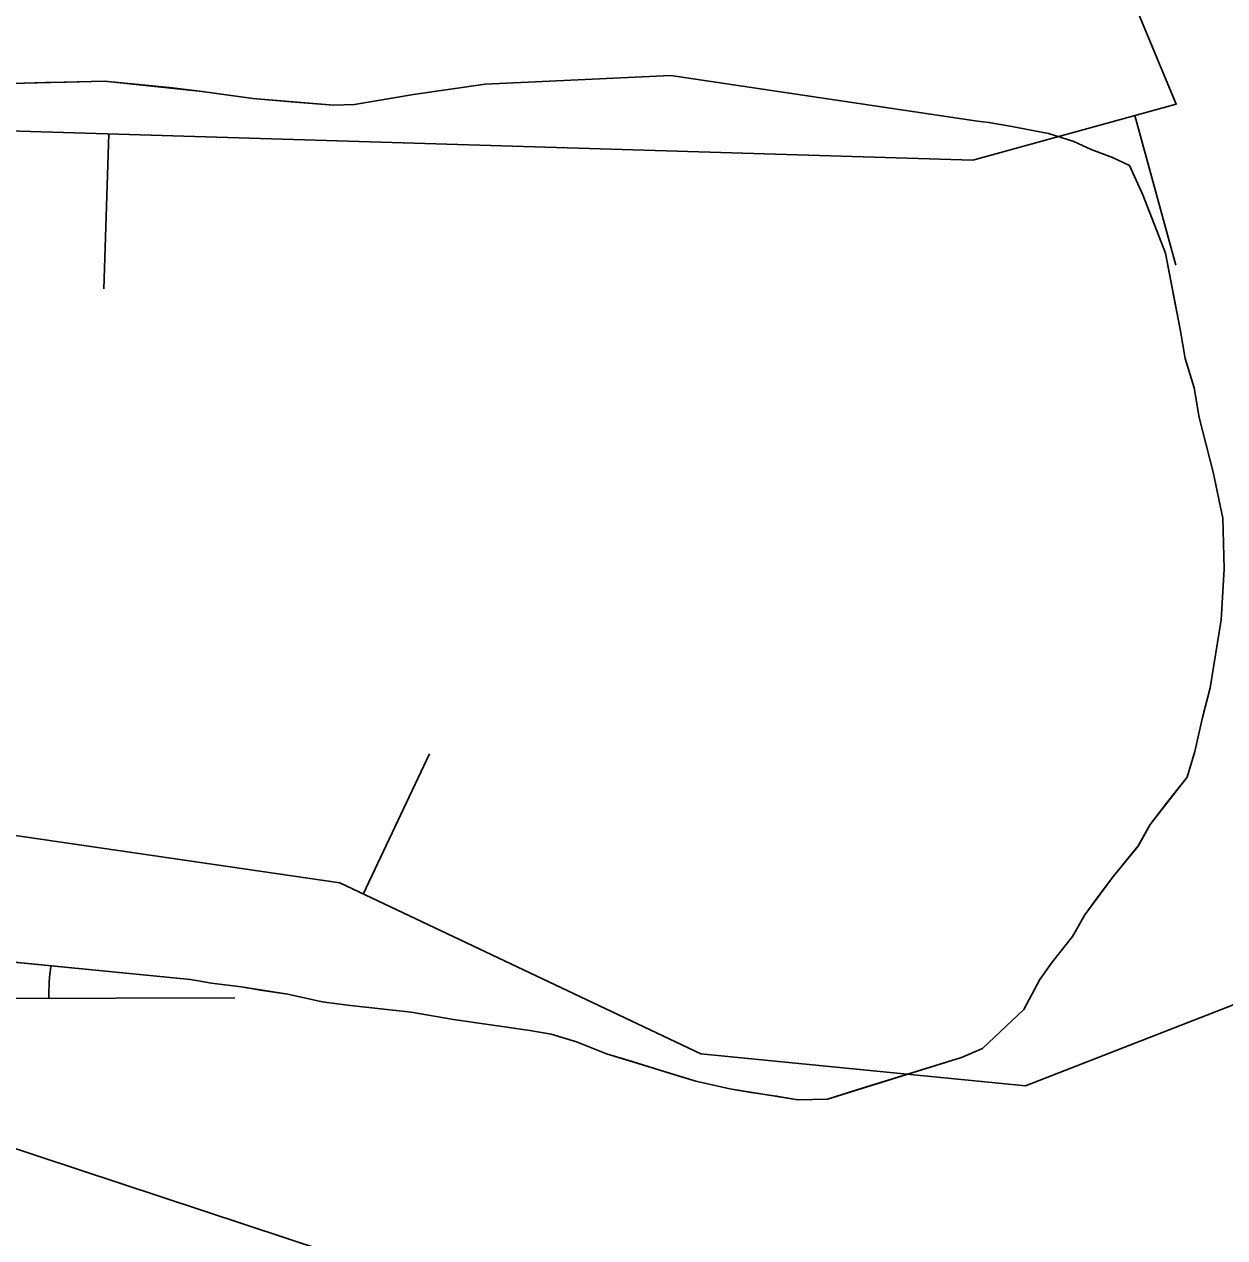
# Model space of a CAD drawing. Extents: x 3329297 to 3367176, y 649250 to 674653.
# Drawn here: x 3334915.2 to 3335108.9, y 671735.7 to 671931.4 of the extents above; entities that cross this region are included whole.
import ezdxf

# ---------------------------------------------------------------- set-up
doc = ezdxf.new("R2010")
doc.units = 0
for name, color, linetype in [('V-BORW-LINE', 7, 'Continuous'), ('V-RIVR-EDGE', 7, 'Continuous'), ('V-SITE-VEGE', 7, 'Continuous'), ('V-TOPO-MAJR', 7, 'Continuous'), ('V-TOPO-SHOR', 7, 'Continuous'), ('V-TOPO-WATR-IDEN', 7, 'Continuous'), ('V-WETL-SWMP', 7, 'Continuous')]:
    doc.layers.add(name, color=color, linetype=linetype)

msp = doc.modelspace()

# ---------------------------------------------------------------- linework, layer by layer
at = {"layer": 'V-BORW-LINE'}
for p, q in [((3335094.34, 671916.64), (3335100.98, 671892.54)), ((3334928.78, 671913.69), (3334928.02, 671888.7)), ((3334969.85, 671791.1), (3334980.53, 671813.71))]:
    msp.add_line(p, q, dxfattribs=at)
for points in [[(3335142.8, 671785.89), (3335076.71, 671760.14), (3335024.35, 671765.35), (3334966.09, 671792.88), (3334790.13, 671818.56), (3334647.43, 671836.98), (3334648.61, 671871.91), (3334655.71, 671897.95), (3334700.43, 671920.63), (3335068.23, 671909.45), (3335101.04, 671918.49), (3335075.68, 671979.37), (3335037.04, 671983.56), (3334812.7, 671970.48), (3334689.34, 671978.53), (3334689.45, 672046.82), (3334700.08, 672100.47)], [(3334700.08, 672100.47), (3334689.45, 672046.82), (3334689.34, 671978.53), (3334812.7, 671970.48), (3335037.04, 671983.56), (3335075.68, 671979.37), (3335101.04, 671918.49), (3335068.23, 671909.45), (3334700.43, 671920.63), (3334655.71, 671897.95), (3334648.61, 671871.91), (3334647.43, 671836.98), (3334790.13, 671818.56), (3334966.09, 671792.88), (3335024.35, 671765.35), (3335076.71, 671760.14), (3335142.8, 671785.89), (3335168.48, 671831.39), (3335156.29, 671889.23), (3335138.68, 671946.55), (3335207.9, 671989.8), (3335287.62, 671983.83)]]:
    msp.add_lwpolyline(points, dxfattribs=at)
at = {"layer": 'V-RIVR-EDGE'}
msp.add_spline([(3339166.35, 669632.45), (3339148.52, 669636.37), (3339138.83, 669636.78), (3339122.94, 669641.48), (3339105.12, 669646.95), (3339096.99, 669652.01), (3339093.12, 669656.29), (3339089.26, 669664.44), (3339086.56, 669669.1), (3339078.82, 669674.94), (3339053.64, 669688.18), (3339028.47, 669702.21), (3339020.72, 669706.49), (3339018, 669704.17), (3339012.57, 669704.57), (3339008.7, 669708.07), (3339008.32, 669710.4), (3339007.94, 669713.12), (3339007.56, 669715.06), (3338988.58, 669723.63), (3338974.64, 669732.59), (3338973.09, 669734.53), (3338972.71, 669738.02), (3338974.27, 669740.35), (3338974.28, 669743.84), (3338966.94, 669753.94), (3338965.01, 669758.6), (3338963.85, 669760.54), (3338956.49, 669764.43), (3338944.87, 669769.5), (3338928.21, 669778.08), (3338920.86, 669785.07), (3338906.56, 669803.34), (3338897.28, 669814.22), (3338888, 669824.71), (3338880.26, 669833.26), (3338874.07, 669838.71), (3338867.87, 669840.27), (3338862.06, 669843), (3338858.57, 669843.01), (3338858.58, 669844.95), (3338858.24, 669867.83), (3338860.58, 669870.93), (3338861.75, 669873.25), (3338861.76, 669876.35), (3338860.21, 669879.46), (3338854.02, 669882.58), (3338849.02, 669903.14), (3338843.63, 669917.51), (3338832.81, 669931.11), (3338822.75, 669940.83), (3338804.56, 669955.22), (3338800.68, 669956.78), (3338796.03, 669956.79), (3338788.66, 669955.26), (3338782.44, 669952.17), (3338775.47, 669955.68), (3338770.44, 669960.35), (3338765.41, 669965.01), (3338754.18, 669972.41), (3338742.57, 669981.36), (3338728.24, 669988.76), (3338714.68, 669995), (3338701.13, 670003.56), (3338693.4, 670012.11), (3338687.99, 670020.27), (3338682.59, 670033.47), (3338677.18, 670040.46), (3338665.17, 670046.31), (3338655.1, 670048.66), (3338655.48, 670045.95), (3338653.54, 670045.56), (3338643.46, 670046.36), (3338635.32, 670050.26), (3338633, 670052.98), (3338626.41, 670055.33), (3338615.17, 670057.29), (3338608.97, 670058.08), (3338601.61, 670062.76), (3338592.32, 670069.37), (3338582.25, 670071.72), (3338574.11, 670074.46), (3338568.3, 670078.74), (3338562.5, 670084.57), (3338561.34, 670087.67), (3338554.75, 670088.85), (3338551.26, 670089.25), (3338548.94, 670091.97), (3338544.31, 670098.58), (3338517.19, 670108.73), (3338513.32, 670111.84), (3338511.39, 670115.72), (3338497.82, 670118.86), (3338480, 670125.88), (3338471.48, 670130.17), (3338466.45, 670134.83), (3338451.73, 670140.3), (3338441.26, 670142.65), (3338438.16, 670142.27), (3338431.18, 670145.39), (3338420.34, 670150.07), (3338407.93, 670152.43), (3338393.21, 670156.73), (3338378.49, 670165.69), (3338345.2, 670189.43), (3338316.55, 670206.56), (3338280.93, 670231.47), (3338237.55, 670254.45), (3338210.45, 670270.81), (3338182.57, 670289.88), (3338148.9, 670317.5), (3338126.07, 670336.94), (3338116.01, 670348.22), (3338106.73, 670356.77), (3338093.56, 670363.78), (3338076.9, 670368.87), (3338057.53, 670376.28), (3338042.81, 670383.3), (3338026.54, 670392.65), (3338007.18, 670402.39), (3337994, 670405.52), (3337971.52, 670413.34), (3337948.66, 670420.76), (3337916.51, 670434.03), (3337912.65, 670440.63), (3337911.11, 670448.78), (3337908.8, 670453.82), (3337904.54, 670455.77), (3337890.98, 670459.68), (3337883.62, 670464.74), (3337879.36, 670466.69), (3337872.38, 670467.1), (3337862.68, 670467.12), (3337849.88, 670465.99), (3337839.8, 670463.69), (3337826.22, 670462.56), (3337810.72, 670465.7), (3337802.19, 670469.21), (3337788.25, 670478.16), (3337779.73, 670480.51), (3337774.3, 670481.69), (3337768.89, 670486.74), (3337764.63, 670490.63), (3337755.72, 670494.92), (3337749.13, 670496.88), (3337745.26, 670497.27), (3337740.6, 670495.35), (3337738.66, 670496.13), (3337735.18, 670499.24), (3337729.76, 670503.52), (3337724.73, 670508.18), (3337720.08, 670512.07), (3337706.13, 670514.43), (3337677.86, 670531.18), (3337643.77, 670545.22), (3337600.78, 670567.05), (3337560.1, 670585.37), (3337510.14, 670611.87), (3337463.28, 670636.42), (3337442.36, 670644.22), (3337416.78, 670652.43), (3337405.55, 670657.5), (3337401.68, 670661.39), (3337400.13, 670663.33), (3337395.49, 670665.67), (3337388.89, 670666.07), (3337376.88, 670670.76), (3337362.94, 670677.77), (3337340.87, 670690.62), (3337309.5, 670706.99), (3337291.29, 670714.79), (3337276.18, 670722.97), (3337252.56, 670736.99), (3337220.04, 670756.85), (3337154.99, 670798.5), (3337124.41, 670821.07), (3337111.24, 670827.31), (3337094.19, 670832.78), (3337075.97, 670836.7), (3337050.39, 670842.59), (3337028.69, 670849.62), (3337007.78, 670860.53), (3336991.89, 670867.94), (3336983.37, 670871.06), (3336969.03, 670873.42), (3336939.95, 670875.43), (3336901.97, 670884.45), (3336863.6, 670895.79), (3336821.37, 670910.63), (3336786.5, 670926.23), (3336740.02, 670949.61), (3336682.31, 670976.12), (3336635.44, 670997.18), (3336603.68, 671013.55), (3336585.47, 671022.51), (3336583.15, 671026.4), (3336580.06, 671031.06), (3336576.19, 671034.56), (3336549.46, 671045.09), (3336500.24, 671058.01), (3336451.41, 671070.16), (3336425.44, 671074.49), (3336399.85, 671076.49), (3336361.07, 671078.91), (3336337.43, 671082.85), (3336313.4, 671088.34), (3336290.92, 671094.6), (3336280.46, 671097.34), (3336275.41, 671097.35), (3336257.58, 671097.39), (3336194.82, 671123.92), (3336129.35, 671154.33), (3336078.61, 671179.66), (3336032.91, 671203.04), (3335979.46, 671230.32), (3335943.05, 671245.54), (3335907.79, 671259.2), (3335894.23, 671264.66), (3335887.64, 671265.45), (3335873.31, 671273.63), (3335871.38, 671277.13), (3335862.86, 671281.41), (3335831.09, 671293.51), (3335799.33, 671308.72), (3335763.7, 671327.42), (3335724.58, 671346.9), (3335714.51, 671351.97), (3335703.27, 671355.1), (3335699.01, 671358.21), (3335680.04, 671369.9), (3335645.95, 671385.49), (3335603.71, 671399.17), (3335573.09, 671406.61), (3335518.06, 671419.93), (3335470.4, 671436.73), (3335433.98, 671449.62), (3335405.32, 671465.97), (3335397.96, 671471.03), (3335385.94, 671471.06), (3335366.94, 671468.78), (3335345.98, 671463.02), (3335338.62, 671464.59), (3335338.62, 671467.3), (3335339.03, 671475.83), (3335337.87, 671478.94), (3335334.39, 671482.05), (3335319.67, 671486.74), (3335303, 671491.05), (3335280.12, 671488.39), (3335259.15, 671479.52), (3335245.56, 671472.19), (3335233.15, 671471.44), (3335223.85, 671474.18), (3335210.68, 671481.97), (3335198.67, 671485.88), (3335156.4, 671487.53), (3335124.61, 671488.39), (3335114.13, 671484.92), (3335094.71, 671474.11), (3335085.4, 671473.36), (3335075.32, 671475.71), (3335065.63, 671477.67), (3335064.86, 671478.45), (3335067.59, 671483.1), (3335066.81, 671484.65), (3335063.72, 671489.31), (3335039.71, 671501.39), (3335020.73, 671509.2), (3335003.28, 671511.95), (3334994.76, 671515.46), (3334990.89, 671517.03), (3334963, 671533.38), (3334933.18, 671549.36), (3334916.12, 671551.34), (3334894.42, 671557.6), (3334863.43, 671571.25), (3334847.95, 671581.75), (3334834.78, 671587.99), (3334809.21, 671598.53), (3334767.76, 671617.24), (3334744.9, 671627.77), (3334711.2, 671642.2), (3334691.44, 671649.23), (3334670.12, 671653.16), (3334647.65, 671659.81), (3334620.14, 671672.29), (3334605.42, 671678.53), (3334581, 671683.24), (3334555.81, 671689.12), (3334542.23, 671688.38), (3334534.09, 671688.79), (3334531.39, 671696.55), (3334523.66, 671706.27), (3334505.85, 671714.84), (3334480.26, 671719.17), (3334460.49, 671721.93), (3334457, 671720.39), (3334455.05, 671716.91), (3334456.59, 671713.8), (3334463.19, 671714.56), (3334467.45, 671712.22), (3334467.44, 671710.28), (3334462.78, 671708.35), (3334446.88, 671706.84), (3334429.04, 671707.66), (3334403.46, 671713.93), (3334397.66, 671718.6), (3334391.46, 671722.88), (3334378.67, 671723.69), (3334340.28, 671727.27), (3334305.39, 671730.07), (3334290.26, 671730.11), (3334281.35, 671731.68), (3334271.66, 671734.81), (3334266.23, 671735.6), (3334258.08, 671732.9), (3334246.43, 671726.73), (3334241.39, 671726.35), (3334232.48, 671729.48), (3334218.91, 671729.9), (3334190.6, 671730.74), (3334178.97, 671731.94), (3334163.47, 671737.4), (3334156.1, 671736.65), (3334151.44, 671732.39), (3334148.33, 671732.4), (3334142.53, 671735.91), (3334132.83, 671736.32), (3334110.73, 671737.53), (3334106.86, 671739.48), (3334099.89, 671744.15), (3334081.28, 671748.08), (3334072.75, 671747.71), (3334041.74, 671753.61), (3334018.09, 671757.54), (3334010.35, 671760.28), (3333999.89, 671767.67), (3333992.15, 671771.95), (3333987.1, 671771.19), (3333984.38, 671768.48), (3333980.12, 671768.49), (3333976.64, 671772.77), (3333969.66, 671775.11), (3333958.81, 671778.24), (3333949.91, 671783.31), (3333945.64, 671782.93), (3333941.37, 671782.16), (3333931.3, 671788.01), (3333925.87, 671788.02), (3333915.4, 671788.82), (3333900.29, 671791.57), (3333878.2, 671798.61), (3333856.9, 671811.07), (3333845.68, 671822.73), (3333832.9, 671828.97), (3333818.18, 671834.82), (3333817.41, 671837.15), (3333813.53, 671837.55), (3333800.36, 671841.85), (3333795.71, 671844.96), (3333793.79, 671851.56), (3333792.24, 671854.28), (3333782.95, 671858.18), (3333767.85, 671869.46), (3333755.47, 671879.57), (3333746.17, 671884.64), (3333742.68, 671886.2), (3333733.76, 671885.83), (3333720.97, 671886.64), (3333714.38, 671889.76), (3333707.8, 671895.2), (3333701.62, 671902.59), (3333696.98, 671908.42), (3333690.4, 671913.09), (3333677.23, 671920.49), (3333664.47, 671934.87), (3333650.92, 671945.76), (3333635.04, 671952), (3333625.75, 671959.78), (3333617.63, 671968.72), (3333606.39, 671969.91), (3333600.97, 671974.19), (3333597.87, 671978.08), (3333590.14, 671988.96), (3333572.36, 672009.16), (3333553.4, 672029.38), (3333532.11, 672045.72), (3333511.21, 672062.06), (3333486.44, 672080.35), (3333466.3, 672090.87), (3333451.59, 672102.92), (3333445.79, 672109.53), (3333446.58, 672114.96), (3333429.16, 672126.25), (3333421.43, 672137.9), (3333420.68, 672148.76), (3333415.26, 672151.1), (3333404.71, 672151.61)], degree=3, dxfattribs=at)
at = {"layer": 'V-SITE-VEGE'}
for p, q in [((3334928.12, 671922.2), (3334908.35, 671921.71)), ((3334943.84, 671920.55), (3334928.12, 671922.2)), ((3334989.5, 671921.69), (3334977.95, 671920.04)), ((3335019.47, 671923.12), (3334989.5, 671921.69)), ((3335068.95, 671915.76), (3335019.47, 671923.12)), ((3334952.05, 671919.39), (3334943.84, 671920.55)), ((3334977.95, 671920.04), (3334968.44, 671918.44)), ((3334965.04, 671918.35), (3334952.05, 671919.39)), ((3334968.44, 671918.44), (3334965.04, 671918.35)), ((3335070.81, 671915.54), (3335068.95, 671915.76)), ((3335074.23, 671914.95), (3335070.81, 671915.54)), ((3335080.4, 671913.73), (3335074.23, 671914.95)), ((3335084.53, 671912.48), (3335080.4, 671913.73)), ((3335087.29, 671911.18), (3335084.53, 671912.48)), ((3335090.73, 671909.9), (3335087.29, 671911.18)), ((3335093.49, 671908.61), (3335090.73, 671909.9)), ((3335095.65, 671903.89), (3335093.49, 671908.61)), ((3335099.3, 671894.43), (3335095.65, 671903.89)), ((3335101.65, 671882.21), (3335099.3, 671894.43)), ((3335102.45, 671877.46), (3335101.65, 671882.21)), ((3335103.93, 671872.72), (3335102.45, 671877.46)), ((3335104.73, 671867.97), (3335103.93, 671872.72)), ((3335107, 671859.16), (3335104.73, 671867.97)), ((3335108.55, 671851.7), (3335107, 671859.16)), ((3335108.76, 671843.52), (3335108.55, 671851.7)), ((3335108.28, 671835.33), (3335108.76, 671843.52)), ((3335106.51, 671824.37), (3335108.28, 671835.33)), ((3335105.26, 671819.56), (3335106.51, 671824.37)), ((3335104.04, 671814.08), (3335105.26, 671819.56)), ((3335102.78, 671809.95), (3335104.04, 671814.08)), ((3335096.83, 671802.3), (3335102.78, 671809.95)), ((3335094.87, 671798.84), (3335096.83, 671802.3)), ((3335090.9, 671793.97), (3335094.87, 671798.84)), ((3335086.28, 671787.72), (3335090.9, 671793.97)), ((3335084.32, 671784.26), (3335086.28, 671787.72)), ((3335081.02, 671780.09), (3335084.32, 671784.26)), ((3334909.15, 671780.56), (3334941.96, 671777.29)), ((3335079.04, 671777.31), (3335081.02, 671780.09)), ((3334941.96, 671777.29), (3334945.39, 671776.7)), ((3335076.43, 671772.47), (3335079.04, 671777.31)), ((3334945.39, 671776.7), (3334950.18, 671776.13)), ((3334950.18, 671776.13), (3334957.71, 671774.96)), ((3334957.71, 671774.96), (3334963.2, 671773.73)), ((3334963.2, 671773.73), (3334967.31, 671773.15)), ((3334967.31, 671773.15), (3334977.56, 671772.04)), ((3334977.56, 671772.04), (3334984.41, 671770.85)), ((3335069.77, 671766.17), (3335076.43, 671772.47)), ((3334984.41, 671770.85), (3334996.73, 671769.11)), ((3334996.73, 671769.11), (3335000.15, 671768.52)), ((3335000.15, 671768.52), (3335004.28, 671767.26)), ((3335004.28, 671767.26), (3335009.1, 671765.33)), ((3335009.1, 671765.33), (3335023.53, 671760.92)), ((3335066.4, 671764.72), (3335069.77, 671766.17)), ((3335044.74, 671758.04), (3335066.4, 671764.72)), ((3335023.53, 671760.92), (3335029.02, 671759.69)), ((3335029.02, 671759.69), (3335039.97, 671757.92)), ((3335039.97, 671757.92), (3335044.74, 671758.04))]:
    msp.add_line(p, q, dxfattribs=at)
at = {"layer": 'V-TOPO-MAJR'}
msp.add_lwpolyline([(3334465.48, 671896.3), (3334643.39, 671838.51), (3334755.96, 671801.81), (3334868.47, 671764.96), (3334980.91, 671727.87), (3335093.3, 671690.62), (3335278.64, 671628.98), (3335304.71, 671621.28), (3335331.03, 671614.78), (3335357.74, 671610.08), (3335384.69, 671606.58), (3336027.26, 671563.57), (3336045.4, 671559.52), (3336063.42, 671555), (3336909.83, 671212.05)], dxfattribs=at)
at = {"layer": 'V-TOPO-SHOR'}
for points in [[(3334911.76, 671921.79), (3334915.17, 671921.88), (3334918.57, 671921.96), (3334921.98, 671922.05), (3334928.12, 671922.2), (3334933.58, 671921.66), (3334939.05, 671921.11), (3334943.84, 671920.55), (3334952.05, 671919.39), (3334958.2, 671918.86), (3334965.04, 671918.35), (3334968.44, 671918.44), (3334977.95, 671920.04), (3334989.5, 671921.69), (3335019.47, 671923.12), (3335068.95, 671915.76)], [(3335068.95, 671915.76), (3335070.81, 671915.54), (3335074.23, 671914.95), (3335080.4, 671913.73), (3335084.53, 671912.48), (3335087.29, 671911.18), (3335090.73, 671909.9), (3335093.49, 671908.61), (3335095.65, 671903.89), (3335099.3, 671894.43), (3335100.87, 671886.29), (3335101.65, 671882.21), (3335102.45, 671877.46), (3335103.93, 671872.72), (3335104.73, 671867.97), (3335107, 671859.16), (3335108.55, 671851.7), (3335108.76, 671843.52), (3335108.28, 671835.33), (3335106.51, 671824.37), (3335105.26, 671819.56), (3335104.04, 671814.08), (3335102.78, 671809.95), (3335099.47, 671805.78), (3335096.83, 671802.3), (3335094.87, 671798.84), (3335090.9, 671793.97), (3335088.26, 671790.5), (3335086.28, 671787.72), (3335084.32, 671784.26), (3335081.02, 671780.09), (3335079.04, 671777.31), (3335076.43, 671772.47), (3335069.77, 671766.17), (3335066.4, 671764.72), (3335049.48, 671759.52), (3335044.74, 671758.04), (3335039.97, 671757.92), (3335036.55, 671758.52), (3335032.44, 671759.09), (3335029.02, 671759.69), (3335023.53, 671760.92), (3335019.41, 671762.18), (3335013.22, 671764.07), (3335009.1, 671765.33), (3335004.28, 671767.26), (3335000.15, 671768.52), (3334996.73, 671769.11), (3334984.41, 671770.85), (3334977.56, 671772.04), (3334967.3, 671773.15), (3334963.2, 671773.73), (3334957.71, 671774.96), (3334953.6, 671775.54), (3334950.18, 671776.13), (3334945.39, 671776.7), (3334941.96, 671777.29), (3334925.56, 671778.93), (3334909.15, 671780.56)]]:
    msp.add_lwpolyline(points, dxfattribs=at)
at = {"layer": 'V-WETL-SWMP'}
for p, q in [((3334928.11, 671922.2), (3334908.35, 671921.71)), ((3334943.84, 671920.55), (3334928.11, 671922.2)), ((3334989.5, 671921.69), (3334977.95, 671920.04)), ((3335019.47, 671923.12), (3334989.5, 671921.69)), ((3335068.95, 671915.76), (3335019.47, 671923.12)), ((3334952.05, 671919.39), (3334943.84, 671920.55)), ((3334977.95, 671920.04), (3334968.44, 671918.44)), ((3334965.04, 671918.35), (3334952.05, 671919.39)), ((3334968.44, 671918.44), (3334965.04, 671918.35)), ((3335070.81, 671915.54), (3335068.95, 671915.76)), ((3335074.24, 671914.95), (3335070.81, 671915.54)), ((3335080.4, 671913.74), (3335074.24, 671914.95)), ((3335084.53, 671912.48), (3335080.4, 671913.74)), ((3335087.29, 671911.18), (3335084.53, 671912.48)), ((3335090.73, 671909.9), (3335087.29, 671911.18)), ((3335093.49, 671908.61), (3335090.73, 671909.9)), ((3335095.65, 671903.89), (3335093.49, 671908.61)), ((3335099.3, 671894.43), (3335095.65, 671903.89)), ((3335101.65, 671882.22), (3335099.3, 671894.43)), ((3335102.45, 671877.46), (3335101.65, 671882.22)), ((3335103.93, 671872.72), (3335102.45, 671877.46)), ((3335104.74, 671867.97), (3335103.93, 671872.72)), ((3335107, 671859.16), (3335104.74, 671867.97)), ((3335108.55, 671851.7), (3335107, 671859.16)), ((3335108.76, 671843.52), (3335108.55, 671851.7)), ((3335108.28, 671835.33), (3335108.76, 671843.52)), ((3335106.51, 671824.37), (3335108.28, 671835.33)), ((3335105.26, 671819.56), (3335106.51, 671824.37)), ((3335104.04, 671814.08), (3335105.26, 671819.56)), ((3335102.78, 671809.95), (3335104.04, 671814.08)), ((3335096.83, 671802.3), (3335102.78, 671809.95)), ((3335094.87, 671798.85), (3335096.83, 671802.3)), ((3335090.9, 671793.97), (3335094.87, 671798.85)), ((3335086.28, 671787.72), (3335090.9, 671793.97)), ((3335084.32, 671784.26), (3335086.28, 671787.72)), ((3335081.02, 671780.09), (3335084.32, 671784.26)), ((3334909.15, 671780.56), (3334941.97, 671777.29)), ((3335079.04, 671777.31), (3335081.02, 671780.09)), ((3334941.97, 671777.29), (3334945.39, 671776.7)), ((3335076.43, 671772.47), (3335079.04, 671777.31)), ((3334945.39, 671776.7), (3334950.18, 671776.13)), ((3334950.18, 671776.13), (3334957.71, 671774.96)), ((3334957.71, 671774.96), (3334963.2, 671773.73)), ((3334849.14, 671774.16), (3334949.14, 671774.35)), ((3334963.2, 671773.73), (3334967.3, 671773.15)), ((3334967.3, 671773.15), (3334977.56, 671772.04)), ((3334977.56, 671772.04), (3334984.41, 671770.85)), ((3335069.77, 671766.17), (3335076.43, 671772.47)), ((3334984.41, 671770.85), (3334996.73, 671769.11)), ((3334996.73, 671769.11), (3335000.15, 671768.52)), ((3335000.15, 671768.52), (3335004.28, 671767.26)), ((3335004.28, 671767.26), (3335009.1, 671765.33)), ((3335009.1, 671765.33), (3335023.53, 671760.92)), ((3335066.4, 671764.72), (3335069.77, 671766.17)), ((3335044.74, 671758.04), (3335066.4, 671764.72)), ((3335023.53, 671760.92), (3335029.02, 671759.69)), ((3335029.02, 671759.69), (3335039.97, 671757.92)), ((3335039.97, 671757.92), (3335044.74, 671758.04))]:
    msp.add_line(p, q, dxfattribs=at)
msp.add_arc((3334954.38, 671774.83), 35.25, 172.3279, 180.8801, dxfattribs=at)

# ---------------------------------------------------------------- texts
at = {"layer": 'V-TOPO-WATR-IDEN'}
msp.add_text('L.W.R.P.', height=83, rotation=343.746, dxfattribs=at).set_placement((3334666.2, 671671.92))

doc.saveas('drawing.dxf')
